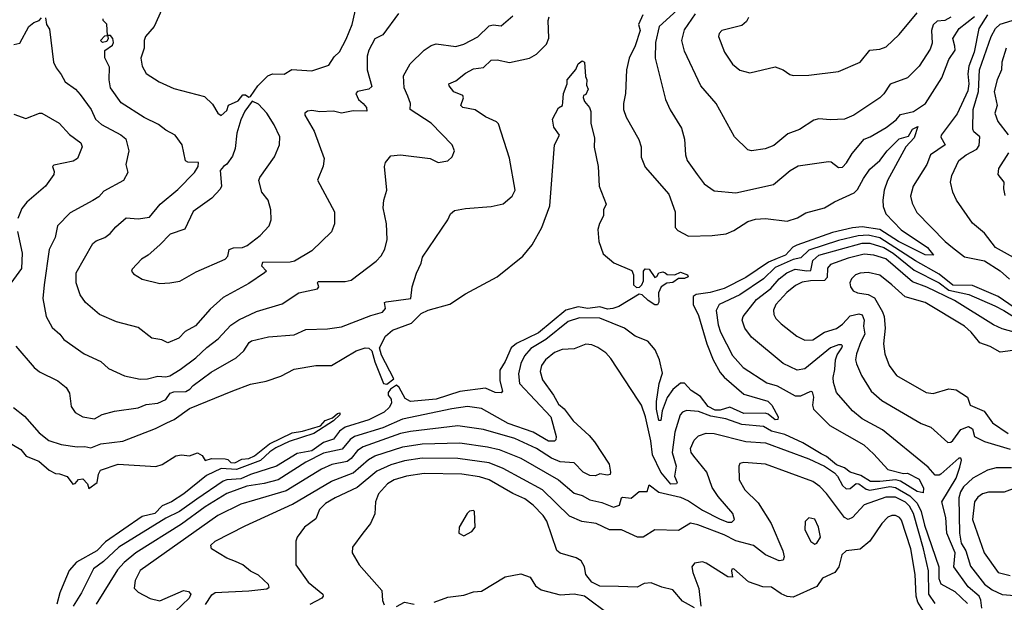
# Model space of a CAD drawing. Extents: x 1552033 to 1694788, y 811965 to 917215.
# Tile 287 of 632: x 1605464 to 1610456, y 885584 to 888540. Entities that reach past the tile are written whole.
import ezdxf

# ---------------------------------------------------------------- set-up
doc = ezdxf.new("R2010")
doc.units = 0

msp = doc.modelspace()

# ---------------------------------------------------------------- linework, layer by layer
at = {"layer": '0CON20XD'}
for points in [[(1606200, 888625), (1606146.2, 888505), (1606102.7, 888455), (1606095.6, 888435), (1606095.5, 888395), (1606078.5, 888345), (1606084.6, 888305), (1606105, 888267.5), (1606172, 888225), (1606245, 888191.5), (1606400.3, 888150.3), (1606441.3, 888111.3), (1606468, 888065), (1606485, 888054), (1606515, 888080), (1606523.2, 888106.8), (1606572.4, 888127.6), (1606595, 888158.1), (1606608.1, 888158.1), (1606625, 888147.5), (1606635, 888150), (1606671.5, 888205), (1606721.4, 888255), (1606745, 888265.4), (1606805, 888264.3), (1606843, 888287), (1606945, 888280.6), (1607030.8, 888309.2), (1607058.5, 888351.5), (1607085, 888376.2), (1607119.2, 888440.8), (1607149.4, 888515), (1607190.9, 888695)], [(1607385, 888571.5), (1607305, 888463.6), (1607265, 888442.9), (1607234.2, 888385), (1607226.3, 888355), (1607226.2, 888285), (1607248.8, 888201.2), (1607235, 888186.7), (1607176.7, 888175), (1607168, 888165), (1607182.2, 888135), (1607205, 888115.4), (1607221.9, 888095), (1607223.3, 888076.7), (1607155, 888077.7), (1607095, 888066.5), (1607055, 888076.5), (1606985, 888072.9), (1606945, 888079.5), (1606923.8, 888076.2), (1606910, 888065), (1606910, 888055), (1606957.5, 887975), (1607008.1, 887835), (1607003.1, 887796.9), (1606973.9, 887726.1), (1607060.6, 887565), (1607060.6, 887505), (1607045, 887464), (1606945, 887367.5), (1606856.7, 887315), (1606835, 887310), (1606695, 887308.6), (1606690.6, 887290.6), (1606715.7, 887265), (1606705.8, 887255), (1606625, 887202.1), (1606495, 887131.1), (1606429.1, 887070.9), (1606355, 886986.9), (1606302.6, 886957.4), (1606271.4, 886925), (1606215, 886900.5), (1606185, 886915.6), (1606134, 886925), (1606065, 886978.2), (1605955, 887007.5), (1605868, 887045), (1605797.1, 887105), (1605771.1, 887145), (1605750, 887205), (1605750.4, 887255), (1605835.6, 887405), (1605852.1, 887417.9), (1605895.8, 887435), (1605922.5, 887455), (1605950.8, 887489.2), (1606004.5, 887535.5), (1606065, 887529.8), (1606121.7, 887538.3), (1606175.6, 887605), (1606265, 887678.2), (1606350.8, 887765), (1606368.5, 887795), (1606370, 887815), (1606316.8, 887816.8), (1606305, 887824.3), (1606287.1, 887905), (1606252.9, 887955), (1606205, 887979.1), (1606167.9, 888007.9), (1606095, 888043.8), (1605978.1, 888118.1), (1605924.2, 888194.2), (1605917.7, 888235), (1605919.6, 888299.6), (1605896.2, 888346.2), (1605896, 888384), (1605935, 888410), (1605940, 888425), (1605937.1, 888445), (1605925, 888460), (1605910, 888460), (1605912.5, 888445), (1605905, 888430), (1605883.9, 888423.9), (1605873.3, 888435), (1605895, 888457.5), (1605910, 888460), (1605906.4, 888516.4), (1605887.5, 888535), (1605887.5, 888545)], [(1608815.3, 888605), (1608706.7, 888505), (1608687.4, 888425), (1608685.3, 888345.3), (1608738.9, 888135), (1608762.6, 888082.6), (1608819.1, 887989.1), (1608834.4, 887934.4), (1608840, 887855), (1608848.1, 887825), (1608898.9, 887755), (1608935, 887707.1), (1608985, 887671.9), (1609095, 887661.8), (1609286, 887704), (1609369.5, 887775), (1609410.9, 887799.1), (1609565, 887820.6), (1609578.2, 887818.2), (1609615, 887790), (1609635, 887792.5), (1609656.6, 887813.4), (1609685, 887861.4), (1609745, 887933.6), (1609775.6, 887945), (1609856.5, 887993.5), (1609907.3, 888032.7), (1609930.3, 888059.7), (1609995, 888074.2), (1610056.4, 888115), (1610138.6, 888245), (1610175, 888337.8), (1610206.2, 888385), (1610205.8, 888405), (1610195.5, 888445), (1610227.7, 888495), (1610304.1, 888555.9)], [(1610185, 888553.5), (1610155, 888535.4), (1610115, 888531.9), (1610095.8, 888514.2), (1610087.6, 888485), (1610089.5, 888420.5), (1610080.2, 888389.8), (1610024.3, 888305), (1609965.4, 888244.6), (1609876.9, 888213.1), (1609845, 888163.1), (1609825, 888143.5), (1609693.8, 888055), (1609645, 888035.6), (1609575, 888031.9), (1609515, 888037.5), (1609490.3, 888029.7), (1609417.2, 887982.8), (1609358.9, 887961.1), (1609287.4, 887902.6), (1609244.3, 887884.3), (1609175, 887874.4), (1609155, 887879.2), (1609087.5, 887945), (1608994.3, 888115), (1608918.1, 888205), (1608835, 888380), (1608821.8, 888435), (1608835, 888488.6), (1608890.8, 888569.2)], [(1609159.4, 888550.6), (1609148.8, 888531.2), (1609125, 888511.1), (1609024, 888485), (1609009.7, 888470.3), (1609006.9, 888455), (1609038.1, 888375), (1609078.6, 888315), (1609115, 888284.4), (1609165, 888270), (1609295, 888301.2), (1609335, 888286.2), (1609368.3, 888261.7), (1609385, 888256), (1609465, 888259.2), (1609615, 888276.9), (1609725, 888324.3), (1609775, 888386), (1609825, 888390.6), (1609857.4, 888402.6), (1609922.2, 888465), (1610015, 888574.5)], [(1605435, 888414.3), (1605465, 888420.8), (1605510, 888505), (1605535, 888525.8), (1605563.6, 888536.4), (1605575, 888550)], [(1605444, 886884), (1605538, 886775), (1605565, 886754.4), (1605657.9, 886707.9), (1605699.2, 886675), (1605717.1, 886645), (1605725, 886577.5), (1605745, 886546.7), (1605785, 886526.2), (1605842.5, 886515), (1605883, 886537), (1605945, 886554.6), (1606065, 886571.5), (1606105, 886588.5), (1606165, 886595.3), (1606205, 886613.8), (1606226.8, 886645), (1606245, 886652), (1606306.2, 886653.8), (1606326.2, 886665), (1606343.5, 886685), (1606435, 886752.3), (1606561.5, 886825), (1606600.5, 886859.5), (1606627.3, 886902.7), (1606639.1, 886910.9), (1606725, 886930.5), (1606855, 886940.5), (1606915, 886968.9), (1607025, 886971.1), (1607095, 886981.9), (1607245, 887039.6), (1607303.8, 887056.2), (1607317.9, 887075), (1607313.3, 887105), (1607321.2, 887108.8), (1607446.9, 887125), (1607453.5, 887185), (1607475.4, 887254.6), (1607500, 887305), (1607505.5, 887334.5), (1607634.6, 887525.4), (1607647.5, 887555), (1607668.8, 887571.2), (1607725, 887581.9), (1607855, 887591.5), (1607915, 887605.7), (1607960.8, 887645), (1607975.6, 887675), (1607947, 887837), (1607891.4, 888011.4), (1607881.4, 888021.4), (1607825, 888046.9), (1607773.1, 888083.1), (1607710, 888095), (1607701.2, 888105), (1607714.2, 888144.2), (1607710.8, 888155), (1607664.7, 888174.7), (1607641.2, 888205), (1607640, 888215), (1607675, 888230), (1607725, 888268.5), (1607765, 888290), (1607815, 888298.1), (1607855, 888334.7), (1607885, 888335.8), (1607946.9, 888323.1), (1608048.6, 888345), (1608084.5, 888365), (1608135.6, 888415), (1608146.7, 888446.7), (1608142.9, 888535), (1608148.8, 888555)], [(1605595, 888550), (1605600, 888515), (1605615, 888492.5), (1605635.6, 888325), (1605648.6, 888295), (1605675, 888262.5), (1605694.8, 888224.8), (1605747.8, 888187.8), (1605771.2, 888161.2), (1605826.2, 888085), (1605848.2, 888035), (1605878.1, 888008.1), (1605976.2, 887956.2), (1606002.5, 887935), (1606018.1, 887875), (1606001.9, 887805), (1606012, 887765), (1605990, 887725), (1605890.5, 887669.5), (1605865, 887642), (1605835, 887622.2), (1605719.3, 887560.7), (1605655.7, 887495), (1605643.3, 887435), (1605613.8, 887375), (1605587.7, 887195), (1605581.2, 887125), (1605599.1, 887035), (1605628.3, 886978.3), (1605668.1, 886945), (1605688.2, 886918.2), (1605791.2, 886845), (1605875, 886805.8), (1605915, 886770.8), (1605995, 886733.6), (1606075, 886716.9), (1606112.6, 886717.4), (1606165, 886731.8), (1606205, 886728.2), (1606225, 886734.1), (1606277.8, 886765), (1606357.5, 886825), (1606412.3, 886877.7), (1606469.7, 886920.3), (1606535, 886990), (1606575, 887017.3), (1606665, 887059.2), (1606795, 887099.2), (1606878.8, 887155), (1606973.8, 887175), (1606980.8, 887185), (1606973.8, 887205), (1606977.5, 887212.5), (1607115, 887212), (1607145, 887217.8), (1607272, 887315), (1607297.2, 887342.8), (1607315, 887376.7), (1607326.5, 887425), (1607323.5, 887505), (1607307.3, 887585), (1607310, 887625), (1607325.6, 887675), (1607314.2, 887795.8), (1607318.8, 887815), (1607345, 887850), (1607395, 887854.2), (1607545, 887835.6), (1607585, 887816), (1607635, 887823.3), (1607656.2, 887843.8), (1607669.2, 887875), (1607657.5, 887905), (1607549.5, 888015), (1607444.3, 888085), (1607445.6, 888115), (1607432, 888152), (1607412.5, 888195), (1607410, 888255), (1607443.2, 888316.8), (1607515, 888384.7), (1607550.6, 888409.4), (1607575, 888417.7), (1607675, 888403.3), (1607715, 888415.4), (1607786.8, 888453.2), (1607845, 888508.8), (1607865, 888514.4), (1607905, 888508.6), (1607965, 888560)], [(1608622.9, 888565), (1608600.6, 888515), (1608609.6, 888485), (1608585, 888407.1), (1608554.3, 888345), (1608540, 888285), (1608535.4, 888165), (1608524.6, 888115.4), (1608525.5, 888085), (1608538.9, 888045), (1608602.8, 887932.8), (1608614.5, 887895), (1608615, 887842.5), (1608635, 887792), (1608754.5, 887654.5), (1608787.5, 887565), (1608788, 887485), (1608800.3, 887470.3), (1608855, 887442.5), (1608975, 887444.4), (1609045, 887453.8), (1609085, 887470), (1609155, 887515.5), (1609195, 887528.2), (1609245, 887531.8), (1609355, 887517.6), (1609407.5, 887535), (1609450.5, 887559.5), (1609545, 887585.6), (1609595, 887616), (1609695, 887661), (1609712.1, 887677.9), (1609741.5, 887735), (1609775, 887781.8), (1609824.1, 887825.9), (1609861.5, 887875), (1609923.4, 887935), (1609970.7, 887949.3), (1609991.3, 887985), (1610017.5, 887997.5), (1609998.7, 887941.3), (1609957.5, 887895), (1609864.6, 887725), (1609847.1, 887675), (1609840, 887625), (1609842.4, 887592.4), (1609855.4, 887555), (1609933.9, 887473.9), (1610067.3, 887385), (1610097.5, 887345), (1610055, 887347.5), (1609919.1, 887415), (1609825.4, 887475.4), (1609735, 887488.4), (1609685.9, 887484.1), (1609585, 887461), (1609403.7, 887396.3), (1609384.6, 887385.4), (1609346.4, 887345), (1609305, 887328.3), (1609260, 887310), (1609145, 887232.2), (1609035, 887177.2), (1608965, 887155.5), (1608893.3, 887146.7), (1608879.3, 887135), (1608878.6, 887095), (1608905, 887040), (1608948.4, 886895), (1608980.6, 886815), (1609015, 886749.7), (1609035, 886725.8), (1609135, 886640), (1609257.7, 886605), (1609276.9, 886585), (1609310, 886525), (1609307.5, 886512.5), (1609295, 886510), (1609258.9, 886538.9), (1609243.9, 886543.9), (1609135, 886541.9), (1609065, 886574.9), (1609015, 886559.5), (1608989.8, 886559.8), (1608955, 886577.2), (1608915, 886628.5), (1608868.7, 886658.7), (1608835, 886696), (1608815, 886696.6), (1608775.9, 886664.1), (1608746.9, 886623.1), (1608721.8, 886555), (1608715, 886507.5), (1608705, 886506.7), (1608692.9, 886565), (1608692.8, 886602.8), (1608705.3, 886694.7), (1608723, 886747), (1608707.5, 886815), (1608685.4, 886865.4), (1608649.3, 886909.3), (1608585, 886934.4), (1608530, 886975), (1608405, 887025.8), (1608303, 887027), (1608245, 887008.9), (1608132.2, 886917.8), (1608055, 886872.3), (1608022.7, 886835), (1608004.5, 886795.5), (1607993.6, 886743.6), (1607997.8, 886695), (1608156.6, 886525), (1608184.2, 886425), (1608182, 886408), (1608175, 886401.2), (1608145, 886402.3), (1608068.1, 886448.1), (1607940.8, 886490.8), (1607805, 886567.1), (1607735, 886577), (1607655, 886565.9), (1607405, 886513.4), (1607305, 886470.1), (1607161.5, 886425), (1607140.2, 886409.8), (1607098.5, 886361.5), (1607005, 886340.6), (1606914.1, 886295), (1606775, 886206), (1606702.9, 886187.1), (1606615, 886173.6), (1606515, 886137.1), (1606405, 886068.9), (1606285, 885980.7), (1606052.8, 885835), (1605993.4, 885786.6), (1605960.4, 885749.6), (1605851.5, 885575)], [(1610370.8, 888565), (1610327.5, 888495), (1610302.7, 888375), (1610276, 888305), (1610271, 888265), (1610276.8, 888215), (1610271.2, 888178.8), (1610217.7, 888062.3), (1610135.3, 887955), (1610135, 887944.2), (1610156.5, 887905), (1610082.3, 887855), (1610062.8, 887805), (1609993.9, 887695), (1609981.1, 887645), (1609988.6, 887608.6), (1610012.7, 887562.7), (1610155.5, 887415), (1610193.8, 887385), (1610255, 887337.3), (1610355, 887316.5), (1610435.8, 887265.8), (1610482.9, 887222.9)], [(1610518, 887325), (1610412, 887385), (1610355, 887456.7), (1610295, 887508.6), (1610213.5, 887625), (1610194.2, 887665.8), (1610183.5, 887715), (1610190.2, 887749.8), (1610225.5, 887825), (1610261.8, 887855), (1610316.4, 887883.6), (1610328.8, 887901.2), (1610332, 887945), (1610301.7, 887971.7), (1610296.9, 887985), (1610297.6, 888085), (1610325.1, 888174.9), (1610330.2, 888285), (1610390, 888455), (1610412, 888495), (1610435, 888516.5), (1610495, 888536.5)], [(1610465.3, 888395), (1610443.2, 888325), (1610442, 888285), (1610419.7, 888235), (1610405.3, 888175), (1610419.5, 888105), (1610407.8, 888065), (1610423.5, 888023.5), (1610475, 887956.7)], [(1608218.3, 888121.7), (1608221.2, 888165), (1608240, 888215), (1608240, 888235), (1608283.1, 888286.9), (1608295, 888315.6), (1608315, 888330.6), (1608327.1, 888325), (1608332.3, 888252.3), (1608340, 888235), (1608338.3, 888208.3), (1608347, 888187), (1608335, 888160), (1608322.5, 888155), (1608320, 888145), (1608327.5, 888125), (1608353.3, 888095), (1608360, 888075), (1608360, 888015), (1608378.3, 887938.3), (1608375.9, 887894.1), (1608397.1, 887795), (1608401.2, 887695), (1608438, 887605), (1608423.9, 887576.1), (1608424.3, 887545), (1608403.6, 887506.4), (1608395.9, 887475), (1608400.4, 887415), (1608421.5, 887351.5), (1608476.6, 887306.6), (1608567.1, 887267.1), (1608576.5, 887246.5), (1608576.8, 887195), (1608592, 887182), (1608607.2, 887182.8), (1608619.1, 887195), (1608627.3, 887215), (1608627.1, 887265), (1608635, 887275.6), (1608656, 887275), (1608685, 887232.5), (1608695, 887237.5), (1608705, 887256), (1608725, 887261.2), (1608736.1, 887256.1), (1608747, 887247), (1608785, 887246.2), (1608815, 887258.8), (1608850, 887245), (1608852.5, 887235), (1608835, 887226.7), (1608805, 887227.5), (1608775, 887206), (1608745, 887204.2), (1608716, 887185), (1608702.2, 887155), (1608703.8, 887106.2), (1608697, 887093), (1608685, 887094), (1608651.2, 887115), (1608619.2, 887145), (1608605, 887147.3), (1608502.3, 887085), (1608471.4, 887075), (1608445, 887072.1), (1608405, 887083.8), (1608345, 887074.9), (1608295, 887083.6), (1608233.2, 887066.8), (1608095, 886952.3), (1607982.3, 886897.7), (1607956.1, 886875), (1607925, 886805.5), (1607897.5, 886762.5), (1607897.9, 886707.9), (1607911.4, 886655), (1607905, 886647.5), (1607875, 886648.2), (1607825, 886671.2), (1607695, 886653.5), (1607575.1, 886614.9), (1607445, 886603.1), (1607418.1, 886618.1), (1607387.5, 886675), (1607375, 886685.6), (1607344.5, 886665), (1607332, 886648), (1607332.7, 886635), (1607347.7, 886615), (1607348.6, 886595), (1607337.1, 886572.9), (1607311.5, 886548.5), (1607235, 886509.7), (1607115, 886473.5), (1607085, 886453.5), (1607055, 886411.3), (1607005, 886394.4), (1606945, 886352.9), (1606871, 886339), (1606765.4, 886274.6), (1606635, 886233.5), (1606585, 886211.3), (1606515, 886205.4), (1606495, 886198.3), (1606361.9, 886108.1), (1606275, 886044.8), (1606205, 886011.7), (1605965.9, 885865), (1605889, 885791), (1605838.6, 885755), (1605777.2, 885632.8), (1605735.3, 885565)], [(1605433, 886573), (1605488.5, 886528.5), (1605562, 886445), (1605612, 886405), (1605675, 886385.5), (1605755, 886373.5), (1605794.8, 886374.8), (1605825, 886368.6), (1605875, 886387.7), (1605987.4, 886402.6), (1606153.3, 886466.7), (1606210, 886495), (1606247.7, 886512.3), (1606325, 886568.1), (1606545, 886657.8), (1606635, 886691.1), (1606713.4, 886706.6), (1606788.1, 886731.9), (1606855, 886766.8), (1606965, 886785.6), (1607045, 886785.5), (1607169.5, 886860.5), (1607215, 886875.9), (1607235, 886873.8), (1607249.6, 886859.6), (1607264.2, 886805), (1607308.9, 886695), (1607325, 886691.8), (1607361.1, 886718.9), (1607298.8, 886838.8), (1607288, 886875), (1607318.4, 886935), (1607354.5, 886965), (1607450, 887000), (1607500, 887050), (1607535, 887066.9), (1607645, 887097.4), (1607725, 887149.3), (1607884.8, 887235.2), (1608015, 887341.2), (1608062.7, 887397.3), (1608111.2, 887485), (1608152.6, 887595), (1608175.4, 887905), (1608201.5, 887955), (1608172.7, 887995), (1608165.8, 888035), (1608195, 888092.5), (1608215.6, 888104.4), (1608218.3, 888121.7)], [(1606175, 887202.5), (1606225, 887204.3), (1606275.6, 887214.4), (1606358.7, 887261.3), (1606505, 887325.6), (1606519.3, 887340.7), (1606525.8, 887375), (1606547.4, 887382.6), (1606593.8, 887385), (1606617.1, 887395), (1606682.9, 887445), (1606729.2, 887495), (1606738.6, 887525), (1606737.1, 887575), (1606724, 887625), (1606692, 887665), (1606676.1, 887723.9), (1606681.2, 887738.8), (1606756, 887845), (1606781.2, 887905), (1606782.9, 887945), (1606755, 888006), (1606716.9, 888065), (1606675, 888111.4), (1606643.3, 888126.7), (1606604.7, 888075.3), (1606585, 888032), (1606565.6, 887965), (1606555.8, 887885.8), (1606543, 887847), (1606515, 887807.5), (1606497.5, 887795), (1606480, 887775), (1606487.5, 887695), (1606479.7, 887680.3), (1606437.5, 887635), (1606343.6, 887566.4), (1606302, 887478), (1606227.3, 887452.7), (1606175, 887398.6), (1606115, 887345.8), (1606082, 887325), (1606033.8, 887275), (1606031.2, 887265), (1606040.5, 887250.5), (1606085, 887223.8), (1606175, 887202.5)], [(1605435, 888060), (1605495, 888039.2), (1605565, 888065.8), (1605575.6, 888065.6), (1605665, 888015.8), (1605716.9, 887956.9), (1605774, 887915), (1605781.2, 887895), (1605757.5, 887835), (1605735, 887823.1), (1605637.3, 887802.7), (1605631.2, 887795), (1605639.4, 887769.4), (1605637.5, 887755), (1605594.3, 887695), (1605500.4, 887615), (1605475, 887581.8), (1605455, 887531.2)], [(1610477.8, 887865), (1610425.7, 887785), (1610423.6, 887755), (1610453.1, 887715), (1610451.3, 887681.3), (1610458.3, 887648.3)], [(1605452.5, 887465), (1605476.7, 887355), (1605473, 887277), (1605405.6, 887185)], [(1610565, 887039.8), (1610425, 887136.6), (1610295, 887191), (1610195, 887193.9), (1610125, 887248.6), (1610005, 887316.3), (1609825, 887433.1), (1609765, 887446.7), (1609715, 887443.7), (1609615, 887419.6), (1609465, 887370.9), (1609425, 887332.2), (1609385, 887324.2), (1609295, 887282.8), (1609235, 887225.2), (1609115, 887144), (1609009.6, 887095), (1608995.8, 887065), (1609005, 886992.5), (1609017.2, 886955), (1609077.1, 886837.1), (1609132.2, 886775), (1609252.6, 886697.4), (1609305, 886682.9), (1609395, 886632.1), (1609425, 886632.5), (1609475, 886655.5), (1609481.7, 886651.7), (1609489.3, 886625), (1609484.1, 886585), (1609489.3, 886565), (1609572.2, 886482.2), (1609743.2, 886383.2), (1609795, 886336.7), (1609865, 886258.5), (1609945, 886238.6), (1609965, 886240), (1610025, 886209.4), (1610045.7, 886164.3), (1610045, 886140), (1610015, 886146), (1609928.9, 886198.9), (1609906.3, 886206.3), (1609825, 886196.5), (1609777.6, 886197.6), (1609728.6, 886228.6), (1609675, 886245.4), (1609645, 886266.1), (1609605, 886282.4), (1609555, 886324.7), (1609527.3, 886337.3)], [(1610341.6, 885555), (1610337.6, 885595), (1610329.3, 885615), (1610273.1, 885663.1), (1610200.5, 885765), (1610207.2, 885835), (1610164.3, 885935), (1610160.3, 886015), (1610139.8, 886095), (1610211.1, 886215), (1610230.2, 886269.8), (1610239.4, 886305), (1610235.6, 886315.6), (1610225, 886315.5), (1610135, 886234.7), (1610125, 886228.7), (1610105, 886229.1), (1610069.5, 886269.5), (1609839.1, 886459.1), (1609735.2, 886515.2), (1609685.7, 886555.7), (1609605, 886648.6), (1609589.5, 886699.5), (1609587.5, 886725), (1609597, 886765), (1609599.8, 886815), (1609609.3, 886840.7), (1609632.5, 886875), (1609635.3, 886885), (1609630.5, 886890.5), (1609615, 886891.2), (1609575, 886874.7), (1609445, 886769.3), (1609405, 886761.8), (1609335, 886795.5), (1609175, 886929.1), (1609141.1, 886975), (1609126.9, 887015), (1609132.1, 887035), (1609199.3, 887120.7), (1609272.8, 887177.2), (1609315, 887226.1), (1609354.2, 887255), (1609395, 887274.8), (1609455, 887265.7), (1609475, 887268.4), (1609485, 887318.9), (1609516.1, 887345), (1609735, 887406.5), (1609775, 887406.7), (1609845, 887384), (1609892.6, 887355), (1609999.4, 887269.4), (1610125, 887204.7), (1610175, 887168.5), (1610275.5, 887145.5), (1610407.8, 887087.8)], [(1610525, 886950.2), (1610445, 886972.3), (1610401.4, 886991.4), (1610204, 887115), (1610063.1, 887183.1), (1609989.9, 887209.9), (1609855, 887326.8), (1609795, 887345.5), (1609745, 887350), (1609665, 887330.2), (1609575, 887297.5), (1609560.1, 887279.9), (1609557.2, 887232.8), (1609545, 887217.4), (1609474, 887216), (1609431.7, 887208.3), (1609398.1, 887191.9), (1609353.5, 887156.5), (1609297.8, 887095), (1609286.4, 887066.4), (1609287.5, 887045), (1609297.8, 887025), (1609325, 886997.5), (1609404.7, 886934.7), (1609445, 886914.6), (1609485, 886915.9), (1609545, 886955.2), (1609605, 886973.9), (1609635.3, 886995), (1609675, 887037.3), (1609718.2, 887048.2), (1609735, 887042.7), (1609746.2, 887015), (1609741.5, 886985), (1609748.3, 886945), (1609728.1, 886905), (1609706.2, 886845), (1609702.2, 886815), (1609706.2, 886795), (1609731.5, 886735), (1609781.8, 886655), (1609835, 886607.7), (1610035, 886491.2), (1610083.4, 886473.4), (1610170, 886395), (1610185, 886396.5), (1610195, 886405.5), (1610235, 886461.1), (1610275, 886476.8), (1610294.6, 886465), (1610304.8, 886424.8), (1610355, 886400.7), (1610485, 886361)], [(1610525, 886865.7), (1610435, 886854.1), (1610385, 886881.8), (1610331.1, 886901.1), (1610288.5, 886955), (1610255, 886984.6), (1610055, 887104.7), (1609953.8, 887133.8), (1609885, 887195.5), (1609825, 887244.5), (1609765, 887257.3), (1609725, 887254.5), (1609700.8, 887245), (1609681.4, 887225), (1609672.9, 887205), (1609676, 887185), (1609690, 887165), (1609712.5, 887155), (1609765.9, 887145.9), (1609798.3, 887128.3), (1609838.8, 887058.8), (1609847.3, 887035), (1609851.5, 886975), (1609843.1, 886895), (1609849.6, 886845), (1609872.7, 886785), (1609909.4, 886735), (1610059.4, 886649.4), (1610095, 886644.5), (1610175, 886666.9), (1610212.7, 886662.7), (1610270, 886625), (1610283.3, 886585), (1610353.5, 886553.5), (1610395.4, 886495), (1610475, 886440.5)], [(1610407.8, 887087.8), (1610454, 887065), (1610635, 886950.9)], [(1609527.3, 886337.3), (1609435, 886393.9), (1609343.1, 886435), (1609275, 886453.3), (1609235, 886475.9), (1609125, 886486.3), (1609044.3, 886515), (1608968.5, 886528.5), (1608905, 886552.9), (1608845, 886557.1), (1608825, 886548.2), (1608813.1, 886535), (1608785, 886448), (1608771.6, 886345), (1608792.9, 886275), (1608784.5, 886225), (1608796.9, 886193.1), (1608794, 886185), (1608765, 886183.3), (1608715, 886245.4), (1608672.7, 886332.7), (1608664.2, 886404.2), (1608636.5, 886525), (1608617.2, 886585), (1608599.2, 886609.2), (1608460.6, 886820.6), (1608435, 886849.6), (1608395, 886877.3), (1608365, 886890.9), (1608335, 886894.4), (1608275, 886871.1), (1608215, 886866.5), (1608175, 886851.6), (1608130.4, 886815), (1608110, 886785), (1608103.3, 886755), (1608115, 886712.5), (1608171.2, 886635), (1608195, 886589.6), (1608225.2, 886565.2), (1608269.3, 886505), (1608351.2, 886431.2), (1608378.3, 886398.3), (1608452.3, 886285), (1608460, 886245), (1608457.2, 886232.8), (1608445, 886228.8), (1608405, 886235.6), (1608383.1, 886226.9), (1608355, 886227.1), (1608320.9, 886245), (1608275, 886292.6), (1608205, 886297.6), (1608160.9, 886315), (1608085, 886365.2), (1607975, 886415.6), (1607815, 886461), (1607685, 886480.2), (1607445, 886451.7), (1607395, 886440), (1607205, 886372.8), (1607176.7, 886355), (1607145.3, 886314.7), (1607125, 886299.6), (1607047.1, 886282.9), (1606995, 886260.6), (1606815, 886149.3), (1606655, 886103), (1606585, 886082.3), (1606468.8, 886025), (1606075, 885746.5), (1606048.8, 885695), (1606045, 885656.7), (1606065, 885636.5), (1606125, 885603.8), (1606175, 885592.5), (1606295, 885644.4), (1606319.5, 885639.5), (1606332.5, 885625), (1606322.5, 885605), (1606251.7, 885538.3)], [(1605376, 886416), (1605469.1, 886359.1), (1605496.7, 886325), (1605560.8, 886300.8), (1605614.2, 886254.2), (1605645, 886237.5), (1605666.4, 886236.4), (1605705, 886222.5), (1605733, 886183), (1605745, 886187.5), (1605762.3, 886207.7), (1605785, 886211.2), (1605807.5, 886185), (1605815, 886162.5), (1605857, 886193), (1605863.8, 886235), (1605874, 886255), (1605962.5, 886285), (1606155, 886273.3), (1606186.4, 886283.6), (1606255, 886326.9), (1606285, 886333.3), (1606325, 886327.5), (1606365, 886342.5), (1606389.3, 886329.3), (1606405, 886303.3), (1606436, 886314), (1606505, 886312.1), (1606518.8, 886308.8), (1606535, 886294.3), (1606555, 886291.4), (1606589.7, 886310.3), (1606626.2, 886313.8), (1606655, 886326.7), (1606731.2, 886388.8), (1606846, 886444), (1606897.3, 886452.7), (1606989.6, 886480.4), (1607013.5, 886506.5), (1607049.8, 886520.2), (1607075, 886542.5), (1607086.7, 886545), (1607087.8, 886535), (1607055.6, 886505), (1606955, 886441.2), (1606830.2, 886399.8), (1606762.6, 886367.4), (1606731.5, 886348.5), (1606685, 886304.3), (1606562.4, 886257.6), (1606485, 886263.2), (1606411.7, 886228.3), (1606296.7, 886135), (1606233.8, 886095), (1606186.4, 886073.6), (1606150, 886035), (1606085, 886020.5), (1605898.4, 885891.6), (1605855, 885845.2), (1605751.5, 885788.5), (1605714.8, 885745.2), (1605688.2, 885681.8), (1605666.8, 885633.2), (1605651.8, 885575)], [(1606406, 885574), (1606437.7, 885622.3), (1606455, 885633.9), (1606625, 885643), (1606716.7, 885653.3), (1606728.7, 885661.3), (1606725.6, 885675), (1606675, 885722.2), (1606635, 885741.8), (1606595.7, 885775), (1606558.8, 885791.2), (1606515, 885807.8), (1606436, 885855), (1606432.9, 885875), (1606454.3, 885895), (1606606.8, 885973.2), (1606847.8, 886082.2), (1607045, 886198.7), (1607155, 886240.8), (1607231.9, 886308.1), (1607265, 886327.8), (1607406.5, 886373.4), (1607505, 886388.1), (1607695, 886393.5), (1607835, 886374), (1607895, 886360), (1608005, 886315.7), (1608196.5, 886206.5), (1608275, 886138), (1608315, 886126.6), (1608355, 886103.7), (1608415, 886090.5), (1608475, 886067), (1608505, 886077.9), (1608515, 886113.8), (1608521.7, 886118.3), (1608565, 886112.5), (1608605, 886146.7), (1608645, 886146), (1608655, 886180), (1608703.9, 886143.9), (1608815, 886118.2), (1608855, 886099), (1608925, 886052.4), (1609015, 886007.1), (1609055, 885991.6), (1609075, 885991.4), (1609087.5, 886005), (1609078.9, 886035), (1609005, 886120.5), (1608975, 886167.1), (1608948.2, 886245), (1608881.4, 886325), (1608868.9, 886345), (1608865.3, 886365), (1608883.1, 886406.9), (1608905, 886428.9), (1608945, 886442.4), (1608985, 886441.6), (1609145, 886399.6), (1609245, 886392.9), (1609465, 886312.5), (1609545, 886275.2), (1609595, 886241.5), (1609610.4, 886225), (1609635, 886177.2), (1609655, 886160.3), (1609675, 886161.2), (1609705, 886186.5), (1609717.8, 886185), (1609755, 886158.7), (1609774.1, 886154.1), (1609875, 886172.1), (1609905, 886167.5), (1609977.5, 886125), (1610015, 886087.6), (1610034.5, 886045), (1610050.9, 885975), (1610123.4, 885765), (1610123.8, 885705), (1610135, 885678.3), (1610205, 885638.6), (1610269.1, 885579.1)], [(1610105, 885578.6), (1610072.7, 885625), (1610071.6, 885745), (1610046.9, 885855), (1609995.6, 886035), (1609975, 886072.2), (1609955, 886092.6), (1609905, 886117.7), (1609855, 886117.9), (1609745, 886078.9), (1609686, 886014), (1609665, 886004.6), (1609645, 886014.5), (1609555, 886136.9), (1609521.5, 886171.5), (1609485, 886196.6), (1609245, 886285.3), (1609135, 886294.3), (1609115, 886288), (1609109.2, 886275), (1609111.4, 886205), (1609140.6, 886155), (1609208.5, 886088.5), (1609273.5, 885985), (1609332.8, 885845), (1609339.3, 885815), (1609335, 885797.5), (1609314.6, 885795.4), (1609245, 885825.3), (1609185, 885873.4), (1609095, 885895.6), (1609035, 885926.4), (1608902.6, 885977.4), (1608864.6, 885985.4), (1608805, 885948.9), (1608685, 885952.9), (1608625.5, 885914.5), (1608595.5, 885914.5), (1608515, 885952.9), (1608455, 885951.8), (1608386.2, 885985), (1608314.7, 885994.7), (1608250.8, 886020.8), (1608114.8, 886154.8), (1607915, 886263.9), (1607845, 886291.9), (1607685, 886313.7), (1607505, 886315.9), (1607415, 886302.8), (1607345, 886282.6), (1607275, 886249.6), (1607175, 886166.1), (1607063.6, 886115), (1607014.6, 886085), (1606983.6, 886055), (1606965, 886008), (1606907.5, 885965), (1606870.8, 885915), (1606864.4, 885895), (1606864.4, 885775), (1606926.6, 885686.6), (1607000.5, 885625), (1607003.1, 885615), (1606995.6, 885605), (1606935, 885574)], [(1608885, 885556.7), (1608825, 885590), (1608775, 885647.3), (1608720.5, 885660.5), (1608665, 885682.5), (1608629.5, 885680.5), (1608595, 885661.2), (1608500, 885665), (1608405.7, 885665.7), (1608365, 885686.2), (1608333.8, 885725), (1608328, 885765), (1608310, 885795), (1608285, 885810), (1608205, 885833.1), (1608187.8, 885847.8), (1608136, 885996), (1608117.8, 886025), (1608067.9, 886077.9), (1608025, 886110.2), (1607965, 886136.8), (1607845, 886205.2), (1607795, 886221.3), (1607705, 886234), (1607515, 886238), (1607425, 886224.7), (1607362.9, 886205), (1607329.4, 886185), (1607283.1, 886135), (1607268, 886095), (1607265, 886032.5), (1607242.5, 885985), (1607204.2, 885935), (1607152, 885865), (1607150, 885835), (1607185.8, 885775), (1607300, 885645), (1607303.6, 885593.6), (1607311.7, 885571.7)], [(1610493.1, 886266.9), (1610415, 886266), (1610370, 886255), (1610295.9, 886214.1), (1610249.6, 886170.4), (1610233.7, 886145), (1610225.6, 886114.4), (1610228.3, 885935), (1610237.6, 885885), (1610260.5, 885845), (1610285, 885767.1), (1610356.1, 885676.1), (1610395, 885647.5), (1610445, 885624.4), (1610509.5, 885619.5)], [(1610514, 886166), (1610455, 886142.5), (1610375, 886142.6), (1610345, 886134.7), (1610321.8, 886118.2), (1610304.2, 886095), (1610294.1, 886005), (1610354, 885835), (1610425, 885735.5), (1610485, 885719.7)], [(1607715, 885922.5), (1607756.1, 885943.9), (1607772.5, 885965), (1607770, 886045), (1607765, 886050), (1607745, 886046.7), (1607733.3, 886035), (1607692.5, 885965), (1607690, 885935), (1607715, 885922.5)], [(1610051.9, 885531.9), (1610017.5, 885585), (1610009.5, 885615), (1610003.5, 885725), (1609981.5, 885855), (1609935, 886000.6), (1609925, 886015.5), (1609905, 886025.5), (1609885, 886025.5), (1609865, 886015.6), (1609835.8, 885985), (1609774, 885895), (1609725, 885854.2), (1609653.8, 885845), (1609632.5, 885825), (1609617.5, 885765), (1609597.5, 885735), (1609535, 885706.7), (1609506.1, 885663.9), (1609385, 885610.8), (1609355, 885614.4), (1609325, 885626.9), (1609275, 885660.6), (1609232.4, 885662.4), (1609158.6, 885688.6), (1609085, 885753.8), (1609075, 885752.5), (1609073.1, 885745), (1609077.5, 885712.5), (1609055, 885712.9), (1608945, 885783.8), (1608925, 885789.8), (1608885, 885783.1), (1608871.1, 885765), (1608876.5, 885735), (1608906.5, 885655), (1608916.7, 885565)], [(1609495, 885880), (1609505, 885883.8), (1609523.8, 885915), (1609514.3, 885965), (1609495, 886006.2), (1609465, 886012.5), (1609446.1, 885993.9), (1609445, 885952.5), (1609475, 885893.3), (1609495, 885880)], [(1607565, 885584.4), (1607635, 885610.4), (1607715, 885621.5), (1607765, 885638.2), (1607805, 885641.1), (1607925.9, 885714.1), (1608005, 885729.5), (1608052, 885712), (1608078.9, 885668.9), (1608107.6, 885647.6), (1608205, 885622.2), (1608275, 885628.1), (1608327.9, 885617.9), (1608455, 885522.9)], [(1607375, 885563.8), (1607415, 885585.7), (1607464.6, 885574.6)]]:
    msp.add_lwpolyline(points, dxfattribs=at)

doc.saveas('drawing.dxf')
